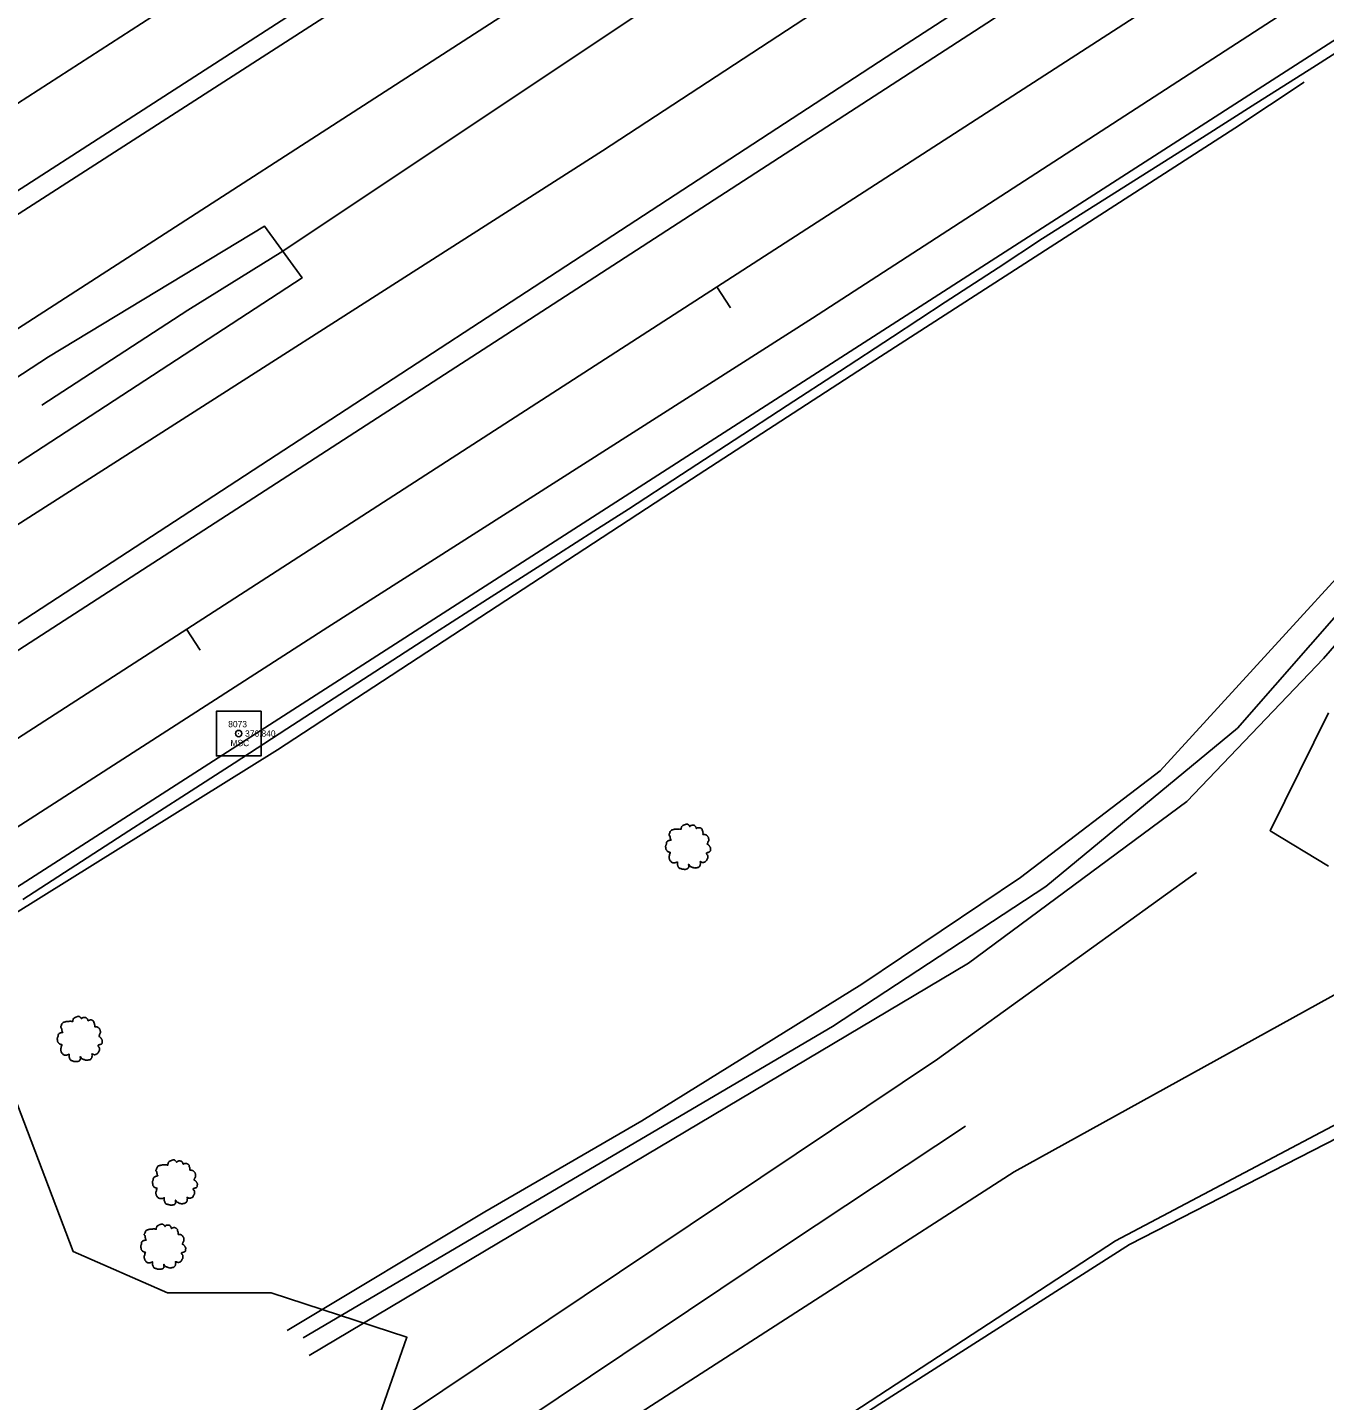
# Model space of a CAD drawing. Extents: x 1901471 to 1963503, y 756461 to 799997.
# Drawn here: x 1919815.8 to 1920021.2, y 766825.9 to 767043.5 of the extents above; entities that cross this region are included whole.
import ezdxf

# ---------------------------------------------------------------- set-up
doc = ezdxf.new("R2010")
doc.units = 0
for name, color, linetype in [('RD_DTM_BkLn1', 7, 'Continuous'), ('RD_EX_DR_ErosCtrl', 7, 'Continuous'), ('RD_EX_Fence_Other', 7, 'Continuous'), ('RD_EX_GuardRail', 7, 'Continuous'), ('RD_EX_H2O', 7, 'Continuous'), ('RD_EX_Road', 7, 'Continuous'), ('RD_EX_Road_txCode', 7, 'Continuous'), ('RD_EX_VEG', 7, 'Continuous'), ('RD_HC_Cl', 7, 'Continuous'), ('RD_HC_Data_Tic', 7, 'Continuous'), ('RD_HC_Survey', 7, 'Continuous'), ('RD_HC_txCode', 7, 'Continuous'), ('RD_SMD_Locator', 7, 'Continuous')]:
    doc.layers.add(name, color=color, linetype=linetype)

# ---------------------------------------------------------------- blocks, each defined once
blk = doc.blocks.new('T2')
at = {"layer": 'RD_EX_VEG'}
for points in [[(0.05233333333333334, 7.213166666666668), (-0.24750000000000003, 7.238166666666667), (-0.5723333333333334, 7.138166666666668), (-0.8222500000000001, 7.038250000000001), (-1.0471666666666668, 6.963250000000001), (-1.2720833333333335, 6.863250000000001), (-1.5719166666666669, 6.688416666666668), (-1.7968333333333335, 6.488416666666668), (-1.9218333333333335, 6.2385833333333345), (-1.9718333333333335, 6.013666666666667), (-2.0217500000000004, 5.738833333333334), (-2.0217500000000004, 5.563833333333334), (-2.146666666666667, 5.538833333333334), (-2.296666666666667, 5.563833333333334), (-2.5465000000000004, 5.638833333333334), (-2.796416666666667, 5.638833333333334), (-3.0463333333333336, 5.638833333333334), (-3.3961666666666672, 5.613833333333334), (-3.7460000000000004, 5.613833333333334), (-4.020833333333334, 5.563833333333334), (-4.345750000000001, 5.513916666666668), (-4.720583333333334, 5.389000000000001), (-5.0704166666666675, 5.264000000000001), (-5.37025, 5.014083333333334), (-5.620166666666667, 4.539333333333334), (-5.745166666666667, 4.189500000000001), (-5.895083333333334, 3.9395833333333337), (-5.745166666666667, 3.489833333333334), (-5.570166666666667, 3.139916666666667), (-5.545250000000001, 2.9400000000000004), (-5.470250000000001, 2.5152500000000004), (-5.37025, 2.2903333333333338), (-5.245333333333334, 2.0903333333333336), (-5.320250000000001, 2.065416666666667), (-5.695166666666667, 2.015416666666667), (-5.995000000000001, 1.9155000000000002), (-6.419833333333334, 1.6905833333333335), (-6.644750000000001, 1.465666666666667), (-6.744750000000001, 1.1407500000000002), (-6.769666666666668, 0.7909166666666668), (-6.869583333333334, 0.5910833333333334), (-6.944583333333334, 0.3161666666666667), (-6.969583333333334, 0.2411666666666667), (-7.019583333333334, -0.08366666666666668), (-6.9195833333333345, -0.5335000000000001), (-6.894583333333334, -0.8833333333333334), (-6.769666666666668, -1.1082500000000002), (-6.619750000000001, -1.2830833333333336), (-6.444833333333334, -1.5330000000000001), (-6.045000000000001, -1.7579166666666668), (-5.7201666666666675, -1.8579166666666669), (-5.520250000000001, -1.8828333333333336), (-5.695166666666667, -2.382666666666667), (-5.745166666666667, -2.7325000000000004), (-5.870083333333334, -3.132333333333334), (-5.870083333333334, -3.2072500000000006), (-5.920000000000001, -3.682083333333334), (-5.770166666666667, -4.007000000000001), (-5.695166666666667, -4.38175), (-5.520250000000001, -4.606666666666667), (-5.245333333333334, -4.906583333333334), (-4.9205000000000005, -5.131416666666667), (-4.420666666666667, -5.256416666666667), (-4.020833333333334, -5.231416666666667), (-3.4460833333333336, -5.056500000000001), (-3.1962500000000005, -4.9815000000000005), (-3.2212500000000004, -5.156416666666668), (-3.1962500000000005, -5.531333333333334), (-3.1962500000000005, -5.956083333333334), (-3.0463333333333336, -6.280916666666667), (-2.946333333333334, -6.555833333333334), (-2.796416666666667, -6.805750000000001), (-2.4715000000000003, -7.030583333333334), (-2.07175, -7.1055833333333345), (-1.6469166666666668, -7.2555000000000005), (-1.1970833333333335, -7.330500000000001), (-0.6973333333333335, -7.355500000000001), (-0.09758333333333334, -7.205583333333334), (0.17725000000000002, -7.080583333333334), (0.27725000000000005, -6.905666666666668), (0.47716666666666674, -6.530833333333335), (0.4271666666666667, -6.3059166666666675), (0.4521666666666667, -5.706166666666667), (0.5520833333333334, -5.881166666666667), (0.7270833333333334, -6.231000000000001), (1.2268333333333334, -6.530833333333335), (1.626666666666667, -6.705750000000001), (2.101416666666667, -6.8557500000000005), (2.4013333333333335, -6.930666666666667), (2.8760833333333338, -6.8557500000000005), (3.2510000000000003, -6.780750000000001), (3.6257500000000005, -6.655750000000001), (3.9256666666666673, -6.380916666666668), (4.100583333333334, -6.106000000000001), (4.1505833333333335, -5.831166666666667), (4.2255, -5.456333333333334), (4.275500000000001, -5.281416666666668)], [(4.275500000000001, -5.281416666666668), (4.200583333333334, -5.106416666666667), (4.1505833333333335, -4.856583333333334), (4.2255, -4.881583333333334), (4.4004166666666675, -4.931583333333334), (4.675333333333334, -5.056500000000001), (4.900250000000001, -5.131416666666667), (5.225083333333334, -5.106416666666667), (5.500000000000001, -5.006500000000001), (5.949750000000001, -4.731583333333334), (6.224666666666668, -4.256833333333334), (6.499500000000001, -3.8570000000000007), (6.5745000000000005, -3.5321666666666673), (6.524500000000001, -3.3072500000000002), (6.499500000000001, -2.8075000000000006), (6.299583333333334, -2.5575833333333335), (6.249583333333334, -2.432666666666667), (6.1496666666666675, -2.0328333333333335), (6.224666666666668, -1.9828333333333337), (6.499500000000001, -1.9328333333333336), (6.874333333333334, -1.8079166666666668), (7.149250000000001, -1.6830000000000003), (7.374166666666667, -1.5080000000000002), (7.449083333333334, -1.2830833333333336), (7.424166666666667, -0.8833333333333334), (7.4740833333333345, -0.48350000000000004), (7.399166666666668, -0.3335), (7.299166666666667, -0.1836666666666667), (7.224166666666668, 0.016333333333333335), (7.074250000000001, 0.16616666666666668), (6.974333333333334, 0.3161666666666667), (6.874333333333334, 0.41608333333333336), (6.749416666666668, 0.5660833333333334), (6.5745000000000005, 0.6910000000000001), (6.424583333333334, 0.7410000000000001), (6.374583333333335, 0.8909166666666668), (6.524500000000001, 1.0908333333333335), (6.5745000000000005, 1.1907500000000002), (6.599416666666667, 1.4156666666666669), (6.824416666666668, 1.7655000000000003), (6.874333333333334, 2.1653333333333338), (6.824416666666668, 2.590166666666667), (6.774416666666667, 2.8650833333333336), (6.624416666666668, 3.139916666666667), (6.424583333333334, 3.3898333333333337), (6.299583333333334, 3.5647500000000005), (6.124666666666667, 3.689666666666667), (5.799833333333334, 3.814666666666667), (5.549916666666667, 3.864583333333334), (5.200083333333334, 3.864583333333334), (5.000166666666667, 3.9145833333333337), (5.025166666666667, 3.964583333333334), (5.025166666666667, 4.1145000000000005), (5.025166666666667, 4.389416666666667), (4.950166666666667, 4.839166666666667), (4.800250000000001, 5.339), (4.800250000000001, 5.364000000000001), (4.7002500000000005, 5.613833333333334), (4.475416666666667, 5.813750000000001), (4.3005, 5.913666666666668), (4.100583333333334, 6.038666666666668), (3.850666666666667, 6.063666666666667), (3.5508333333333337, 6.063666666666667), (3.2759166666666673, 6.013666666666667), (3.0760000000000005, 5.913666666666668), (2.9010833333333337, 5.788750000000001), (2.8260833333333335, 5.938666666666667), (2.726166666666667, 6.2385833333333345), (2.676166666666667, 6.3885000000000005), (2.52625, 6.563416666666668), (2.301416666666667, 6.7633333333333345), (1.8515000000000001, 6.888250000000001), (1.2268333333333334, 6.813333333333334), (0.9269166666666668, 6.613416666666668), (0.7770000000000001, 6.438500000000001), (0.7270833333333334, 6.563416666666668), (0.5270833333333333, 6.7633333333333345), (0.4271666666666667, 6.938250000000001), (0.25225000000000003, 7.063250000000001), (0.10233333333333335, 7.163166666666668), (0.0023333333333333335, 7.213166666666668)]]:
    blk.add_spline(points, degree=3, dxfattribs=at)

msp = doc.modelspace()

# ---------------------------------------------------------------- linework, layer by layer
at = {"layer": 'RD_DTM_BkLn1'}
msp.add_lwpolyline([(1919814.9957969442, 766905.3006978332), (1919823.4024129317, 766910.716305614), (1919831.8090289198, 766916.1319133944), (1919840.215644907, 766921.5475211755), (1919848.4735381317, 766926.8673205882), (1919856.8625625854, 766932.3101329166), (1919865.2515870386, 766937.7529452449), (1919873.6406114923, 766943.1957575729), (1919880.2114977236, 766947.4589589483), (1919888.6333697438, 766952.8506967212), (1919897.0552417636, 766958.2424344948), (1919905.4771137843, 766963.6341722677), (1919910.9687529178, 766967.1499557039), (1919919.34617343, 766972.6105617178), (1919927.7235939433, 766978.0711677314), (1919936.1010144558, 766983.5317737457), (1919944.418332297, 766988.9532033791), (1919952.7813219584, 766994.4354167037), (1919961.1443116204, 766999.9176300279), (1919969.507301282, 767005.3998433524), (1919976.5334029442, 767010.0056828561), (1919984.9821380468, 767015.3539652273), (1919993.4308731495, 767020.7022475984), (1920001.8796082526, 767026.0505299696), (1920010.328343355, 767031.3988123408), (1920018.800580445, 767036.7619721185), (1920027.2257570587, 767042.1482655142)], dxfattribs=at)
at = {"layer": 'RD_EX_DR_ErosCtrl'}
for points in [[(1920416.2000000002, 767280.8600000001), (1920386.1100000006, 767261.5100000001), (1920315.5700000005, 767215.2000000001), (1920228.2600000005, 767158.4900000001), (1920180.2500000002, 767126.5200000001), (1920148.4100000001, 767099.6600000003), (1920122.0500000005, 767070.81), (1920090.2100000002, 767033.9900000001), (1920044.6900000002, 766979.7700000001), (1919995.1900000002, 766925.6700000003), (1919973.0500000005, 766908.7500000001), (1919947.9300000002, 766891.8400000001), (1919913.1000000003, 766870.2000000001), (1919888.2300000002, 766855.7700000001), (1919856.89, 766836.9900000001)], [(1919860.3700000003, 766833.0100000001), (1919964.8400000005, 766895.1900000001), (1919999.4200000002, 766920.82), (1920021.0600000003, 766943.4500000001), (1920060.8600000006, 766989.3400000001), (1920100.1600000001, 767036.4800000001), (1920132.0000000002, 767071.05), (1920155.3800000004, 767098.2900000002), (1920182.4900000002, 767122.05), (1920300.89, 767200.1500000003), (1920389.9400000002, 767260.2000000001), (1920415.7300000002, 767276.5200000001), (1920419.6800000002, 767279.1000000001)]]:
    msp.add_lwpolyline(points, dxfattribs=at)
msp.add_lwpolyline([(1919727.2100000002, 766918.31), (1919721.7900000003, 766927.6900000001), (1919819.0800000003, 766991.2800000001), (1919853.3200000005, 767011.9600000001), (1919859.2700000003, 767003.7700000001), (1919778.3700000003, 766951.0200000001)], close=True, dxfattribs=at)
at = {"layer": 'RD_EX_Fence_Other'}
for points in [[(1918791.4600000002, 766304.4500000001), (1918859.0200000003, 766347.7800000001), (1918926.5900000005, 766391.6000000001), (1918993.5000000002, 766434.6000000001), (1919060.0900000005, 766478.1000000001), (1919129.4500000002, 766521.2600000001), (1919208.4300000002, 766572.9200000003), (1919275.0200000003, 766616.2400000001), (1919288.5600000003, 766625.1400000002), (1919368.7200000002, 766677.07), (1919490.0100000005, 766755.55), (1919597.8000000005, 766824.1500000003), (1919718.6900000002, 766902.2300000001), (1919812.1700000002, 766963.3800000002), (1919906.8700000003, 767023.9200000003), (1919999.9500000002, 767084.8700000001), (1920092.4300000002, 767144.4100000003), (1920185.5200000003, 767204.55), (1920208.6900000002, 767220.3700000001), (1920218.1600000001, 767227.82), (1920227.8300000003, 767235.2700000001)], [(1919685.6000000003, 766696.2000000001), (1919959.9300000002, 766879.9600000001), (1920000.9700000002, 766909.56)], [(1920000.3300000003, 766909.1000000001), (1920000.9700000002, 766909.56)], [(1920000.3300000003, 766909.1000000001), (1920000.9700000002, 766909.56)]]:
    msp.add_lwpolyline(points, dxfattribs=at)
at = {"layer": 'RD_EX_GuardRail'}
for points in [[(1919429.8700000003, 766653.5200000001), (1919512.2300000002, 766709.6300000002), (1919559.5500000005, 766739.7700000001), (1919617.9800000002, 766777.2500000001), (1919681.4300000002, 766817.6300000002), (1919743.6900000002, 766858.55), (1919797.1000000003, 766892.7200000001), (1919855.39, 766929.0100000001), (1919917.9200000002, 766969.9200000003), (1919949.2500000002, 766990.2800000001), (1920007.0200000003, 767027.4900000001), (1920017.9900000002, 767034.82)], [(1919817.1000000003, 766770.8400000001), (1919936.0000000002, 766850.56), (1919964.3600000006, 766869.3400000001)]]:
    msp.add_lwpolyline(points, dxfattribs=at)
at = {"layer": 'RD_EX_H2O'}
for points in [[(1920417.7700000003, 767280.07), (1920353.9300000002, 767238.6400000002), (1920282.7900000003, 767190.7500000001), (1920210.9000000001, 767144.4900000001), (1920182.3000000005, 767125.4600000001), (1920162.6500000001, 767109.2900000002), (1920138.2700000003, 767084.6600000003), (1920112.6500000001, 767055.31), (1920063.4000000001, 766997.7300000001), (1920036.5300000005, 766965.6400000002), (1920007.4300000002, 766932.4300000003), (1919977.0800000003, 766907.31), (1919943.2600000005, 766885.1700000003), (1919859.4300000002, 766835.8)], [(1920142.4400000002, 767192.4400000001), (1920067.3200000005, 767146.4200000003), (1919983.9900000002, 767091.9500000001), (1919913.6000000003, 767046.3), (1919856.2000000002, 767008.0000000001), (1919841.1600000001, 766998.6800000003), (1919818.0200000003, 766983.6100000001)]]:
    msp.add_lwpolyline(points, dxfattribs=at)
at = {"layer": 'RD_EX_Road'}
for points in [[(1918758.6600000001, 766335.3), (1918840.0900000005, 766388.2600000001), (1918915.4900000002, 766436.6400000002), (1919004.7600000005, 766494.6600000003), (1919093.2200000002, 766552.0300000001), (1919166.8200000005, 766599.6000000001), (1919238.4600000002, 766646.3500000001), (1919299.6600000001, 766686.1800000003), (1919363.1600000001, 766726.9100000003), (1919448.2000000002, 766781.7600000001), (1919521.4600000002, 766828.82), (1919605.2300000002, 766882.9500000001), (1919674.14, 766927.2800000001), (1919773.5100000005, 766991.3800000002), (1919868.89, 767052.9400000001), (1919967.1700000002, 767116.32), (1920061.1000000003, 767176.9800000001), (1920178.0600000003, 767252.32), (1920268.7300000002, 767310.8), (1920307.3600000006, 767335.8900000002)], [(1918763.0300000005, 766333.4800000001), (1918863.2000000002, 766399.08), (1918984.8600000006, 766477.8700000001), (1919117.7700000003, 766563.9900000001), (1919231.8600000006, 766638.1300000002), (1919299.5300000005, 766681.8600000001), (1919335.3000000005, 766704.8500000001), (1919462.9900000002, 766788.1700000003), (1919607.8100000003, 766880.6200000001), (1919741.8500000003, 766967.2700000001), (1919869.5400000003, 767049.4900000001), (1920027.3500000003, 767151.6100000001), (1920139.8400000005, 767224.1600000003), (1920266.14, 767305.56), (1920310.4500000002, 767334.2900000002)], [(1918753.2700000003, 766259.57), (1918827.5300000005, 766307.8), (1918893.6200000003, 766350.4700000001), (1918968.2000000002, 766398.3700000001), (1919055.0300000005, 766453.9400000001), (1919131.0800000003, 766503.6400000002), (1919173.5100000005, 766530.81), (1919222.3100000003, 766562.4700000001), (1919276.6500000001, 766597.6400000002), (1919300.1500000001, 766612.4900000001), (1919463.4300000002, 766718.4600000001), (1919608.7900000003, 766812.1200000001), (1919699.5500000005, 766870.4600000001), (1919804.64, 766938.5400000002), (1919890.6300000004, 766994.1500000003), (1919967.7400000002, 767044.1400000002), (1920041.1000000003, 767092.2500000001), (1920151.9900000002, 767163.3900000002), (1920248.2100000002, 767225.83), (1920367.9800000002, 767302.7800000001)], [(1918755.5600000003, 766266.2600000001), (1918829.9800000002, 766313.8400000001), (1918904.5600000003, 766362.3900000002), (1918967.2300000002, 766401.8800000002), (1919050.4600000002, 766455.2500000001), (1919150.9900000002, 766520.9400000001), (1919226.5500000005, 766569.32), (1919299.9900000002, 766616.82), (1919437.0100000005, 766705.81), (1919587.6300000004, 766802.9600000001), (1919674.6900000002, 766859.3400000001), (1919814.2600000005, 766949.0300000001), (1919953.0000000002, 767039.5400000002), (1920072.9500000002, 767117.3400000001), (1920217.5000000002, 767209.7900000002), (1920365.3600000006, 767304.4500000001)], [(1920341.3600000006, 767256.7100000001), (1920187.8200000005, 767157.7600000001), (1920049.2900000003, 767068.1900000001), (1919940.1000000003, 766997.3900000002), (1919863.3300000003, 766948.4300000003), (1919779.0500000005, 766894.1800000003), (1919712.5100000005, 766850.1600000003), (1919585.9300000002, 766769.1300000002), (1919449.1000000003, 766680.9200000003), (1919354.9300000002, 766619.6800000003), (1919300.1500000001, 766583.9300000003), (1919230.4700000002, 766539.05), (1919169.2700000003, 766499.4800000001), (1919111.8200000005, 766462.5900000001), (1919042.4600000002, 766417.7900000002), (1918955.9700000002, 766362.06), (1918868.1600000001, 766305.6800000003), (1918774.6500000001, 766245.05)], [(1920342.9800000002, 767247.3800000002), (1920159.1800000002, 767131.7100000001), (1920026.2500000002, 767043.6900000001), (1919811.7800000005, 766905.7700000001), (1919643.4600000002, 766795.9100000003), (1919402.7300000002, 766640.31), (1919299.9900000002, 766574.06), (1919256.4100000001, 766546.07), (1919183.14, 766498.82), (1919092.5600000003, 766440.1500000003), (1919017.8200000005, 766391.9300000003), (1918959.39, 766353.82), (1918876.3200000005, 766301.1900000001), (1918792.9300000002, 766247.0900000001)], [(1918306.6100000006, 765760.82), (1918309.8100000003, 765765.9400000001), (1918297.5300000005, 765780.07), (1918389.3500000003, 765839.0300000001), (1918486.39, 765902.2900000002), (1918618.4300000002, 765988.7300000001), (1918754.7800000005, 766076.4100000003), (1918895.4300000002, 766167.1500000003), (1919049.5900000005, 766266.8), (1919182.5500000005, 766353.55), (1919299.2500000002, 766428.6300000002), (1919473.4900000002, 766541.2300000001), (1919612.2300000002, 766632.0200000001), (1919830.2900000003, 766770.7600000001), (1919972.0800000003, 766862.1100000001), (1920034.2600000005, 766896.5100000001), (1920082.3500000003, 766919.1800000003), (1920134.3100000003, 766939.9100000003), (1920176.0400000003, 766954.55), (1920231.8700000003, 766969.8900000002), (1920265.5900000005, 766976.2500000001), (1920274.0800000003, 766977.8400000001)], [(1920228.8400000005, 766948.9800000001), (1920185.9900000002, 766937.56), (1920110.8200000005, 766910.4700000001), (1920046.7000000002, 766882.1400000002), (1919988.1100000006, 766851.1900000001), (1919919.8400000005, 766806.55), (1919828.9100000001, 766748.7900000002), (1919785.2400000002, 766721.57), (1919748.6200000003, 766698.55), (1919739.8000000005, 766691.3500000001), (1919739.0700000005, 766684.8900000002), (1919744.9500000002, 766665.5000000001), (1919748.4700000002, 766651.1100000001), (1919751.3600000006, 766644.3700000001)]]:
    msp.add_lwpolyline(points, dxfattribs=at)
at = {"layer": 'RD_EX_VEG'}
for points in [[(1920021.8700000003, 766910.56), (1920012.6200000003, 766916.1800000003), (1920021.8700000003, 766934.8600000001)], [(1919755.14, 766646.7800000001), (1919750.4600000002, 766659.7900000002), (1919744.2700000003, 766674.6600000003), (1919739.0400000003, 766686.56), (1919746.5300000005, 766698.1000000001), (1919766.0400000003, 766711.3), (1919794.3600000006, 766724.6900000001), (1919826.4800000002, 766745.0300000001), (1919828.5000000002, 766740.9300000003), (1919835.64, 766741.4000000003), (1919840.2800000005, 766751.4000000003), (1919848.6100000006, 766758.06), (1919861.7000000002, 766767.4600000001), (1919883.2300000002, 766781.7300000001), (1919922.7300000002, 766807.1300000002), (1919950.8100000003, 766825.3400000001), (1919990.3100000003, 766850.6200000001), (1920044.0800000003, 766878.1600000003)], [(1919701.2900000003, 766816.2400000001), (1919737.8000000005, 766844.32), (1919770.0900000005, 766858.3600000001), (1919789.2800000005, 766874.7500000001), (1919813.6200000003, 766874.2800000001), (1919822.9800000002, 766849.4700000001), (1919837.9600000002, 766842.9200000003), (1919854.3400000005, 766842.9200000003), (1919875.8700000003, 766835.9000000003), (1919868.8500000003, 766815.7700000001)]]:
    msp.add_lwpolyline(points, dxfattribs=at)
at = {"layer": 'RD_HC_Cl'}
for p, q in [((1926729.5176193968, 771495.9286460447), (1917217.2707724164, 765354.9153898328)), ((1926745.7566169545, 771470.7766377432), (1917232.2344163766, 765328.8252854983)), ((1925391.9794752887, 770532.94101177), (1917300.1886650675, 765307.3052403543))]:
    msp.add_line(p, q, dxfattribs=at)
at = {"layer": 'RD_HC_Data_Tic'}
for p, q in [((1919924.964526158, 767002.3716296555), (1919927.1345363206, 766999.0114130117)), ((1919840.9591100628, 766948.121375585), (1919843.1291202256, 766944.7611589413))]:
    msp.add_line(p, q, dxfattribs=at)
at = {"layer": 'RD_HC_Survey'}
msp.add_lwpolyline([(1919852.7605339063, 766935.1095339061), (1919845.6894660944, 766935.1095339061), (1919845.6894660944, 766928.0384660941), (1919852.7605339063, 766928.0384660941)], close=True, dxfattribs=at)
msp.add_circle((1919849.2250000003, 766931.5740000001), 0.5000000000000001, dxfattribs=at)
at = {"layer": 'RD_SMD_Locator'}
msp.add_circle((1919849.2250000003, 766931.5740000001), 0.001, dxfattribs=at)

# ---------------------------------------------------------------- block references
at = {"layer": 'RD_EX_VEG', "xscale": 0.4921259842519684, "yscale": 0.4921259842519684}
for p in [(1919920.3000000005, 766913.6700000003), (1919823.9300000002, 766883.2000000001), (1919839.0000000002, 766860.4600000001), (1919837.1500000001, 766850.2900000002)]:
    msp.add_blockref('T2', p, dxfattribs=at)

# ---------------------------------------------------------------- texts
at = {"layer": 'RD_EX_Road_txCode'}
msp.add_text('376.840', height=1.0000000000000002, dxfattribs=at).set_placement((1919850.2250000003, 766931.0740000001))
at = {"layer": 'RD_HC_txCode'}
for s, p in [('8073', (1919847.5557086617, 766932.5740000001)), ('MSC', (1919847.9100393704, 766929.5740000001))]:
    msp.add_text(s, height=1.0000000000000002, dxfattribs=at).set_placement(p)

doc.saveas('drawing.dxf')
